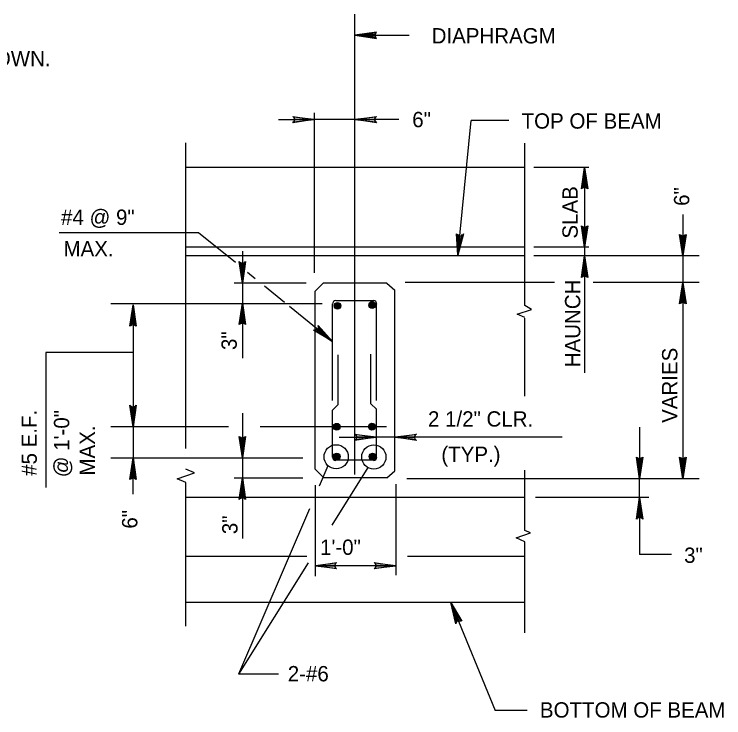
# Model space of a CAD drawing. Extents: x 638653 to 642302, y 298557 to 300414.
# Drawn here: x 640115.6 to 640254.5, y 299868.1 to 300005.9 of the extents above; entities that cross this region are included whole.
import ezdxf

# ---------------------------------------------------------------- set-up
doc = ezdxf.new("R2010")
doc.units = 0
doc.layers.add('1', color=7, linetype='Continuous')

msp = doc.modelspace()

# ---------------------------------------------------------------- linework, layer by layer
at = {"layer": '1'}
for p, q in [((640182.31, 299915.78), (640182.31, 300005.89)), ((640182.31, 300001.75), (640192.92, 300001.75)), ((640174.34, 299986.55), (640174.34, 299955.28)), ((640167.31, 299985.27), (640174.34, 299985.27)), ((640182.31, 299985.27), (640174.34, 299985.27)), ((640190.91, 299985.27), (640182.31, 299985.27)), ((640202.45, 299958.55), (640205.07, 299985.07)), ((640212.43, 299985.07), (640205.07, 299985.07)), ((640149.19, 299920.89), (640149.19, 299980.71)), ((640215.59, 299948.86), (640215.59, 299980.64)), ((640215.59, 299975.89), (640149.19, 299975.89)), ((640228.06, 299975.89), (640217.31, 299975.89)), ((640227.25, 299975.89), (640227.25, 299935.71)), ((640246.49, 299966.67), (640246.49, 299958.55)), ((640151.69, 299963.08), (640124.38, 299963.08)), ((640158.89, 299957.25), (640151.69, 299963.08)), ((640215.59, 299960.27), (640149.19, 299960.27)), ((640160.28, 299959.47), (640160.28, 299938.53)), ((640228.06, 299960.27), (640217.31, 299960.27)), ((640215.59, 299958.55), (640149.19, 299958.55)), ((640209.97, 299958.55), (640192.16, 299958.55)), ((640249.7, 299958.55), (640217.31, 299958.55)), ((640246.49, 299958.55), (640246.49, 299953.39)), ((640162.8, 299954.08), (640161.27, 299955.32)), ((640172.73, 299953.23), (640158.63, 299953.23)), ((640168.51, 299949.46), (640164.57, 299952.65)), ((640174.5, 299951.67), (640176.06, 299953.23)), ((640188.56, 299953.23), (640176.06, 299953.23)), ((640188.56, 299953.23), (640190.13, 299951.83)), ((640221.4, 299953.39), (640192.16, 299953.39)), ((640249.7, 299953.39), (640228.96, 299953.39)), ((640246.49, 299953.39), (640246.49, 299914.95)), ((640174.5, 299916.83), (640174.5, 299951.67)), ((640190.13, 299916.52), (640190.13, 299951.83)), ((640185.91, 299949.8), (640178.56, 299949.8)), ((640175.91, 299949.17), (640134.5, 299949.17)), ((640138.88, 299949.02), (640138.88, 299925.11)), ((640177.94, 299941.83), (640169.52, 299948.64)), ((640177.94, 299940.73), (640177.94, 299949.17)), ((640186.53, 299940.73), (640186.53, 299949.17)), ((640215.59, 299931.14), (640215.59, 299946.36)), ((640186.53, 299930.27), (640186.53, 299941.05)), ((640138.88, 299939.64), (640121.76, 299939.64)), ((640121.76, 299939.64), (640121.76, 299913.24)), ((640177.94, 299930.27), (640177.94, 299940.89)), ((640179.03, 299929.48), (640179.03, 299939.17)), ((640185.44, 299929.64), (640185.44, 299939.33)), ((640179.03, 299929.48), (640177.94, 299928.39)), ((640185.44, 299929.64), (640186.53, 299928.55)), ((640186.53, 299919.17), (640186.53, 299928.55)), ((640160.28, 299927.79), (640160.28, 299903.23)), ((640177.94, 299919.17), (640177.94, 299928.39)), ((640157.54, 299925.11), (640134.5, 299925.11)), ((640138.88, 299925.11), (640138.88, 299919.02)), ((640188.47, 299925.11), (640163.74, 299925.11)), ((640238.02, 299925.05), (640238.02, 299914.95)), ((640179.19, 299923.08), (640186.53, 299923.08)), ((640190.13, 299923.08), (640186.53, 299923.08)), ((640222.89, 299923.08), (640190.13, 299923.08)), ((640134.5, 299919.02), (640172.09, 299919.02)), ((640138.88, 299911.92), (640138.88, 299919.02)), ((640177.01, 299917.5), (640175.31, 299913.52)), ((640185.91, 299918.55), (640178.56, 299918.55)), ((640176.22, 299915.11), (640174.5, 299916.83)), ((640184.81, 299917.15), (640177.76, 299905.86)), ((640188.56, 299915.11), (640190.13, 299916.52)), ((640215.59, 299904.8), (640215.59, 299916.61)), ((640158.68, 299915.11), (640172.12, 299915.11)), ((640188.56, 299915.11), (640176.22, 299915.11)), ((640249.7, 299914.95), (640192.47, 299914.95)), ((640238.02, 299911.26), (640238.02, 299914.95)), ((640149.19, 299886.1), (640149.19, 299914.2)), ((640174.5, 299913.7), (640174.5, 299895.88)), ((640190.28, 299913.86), (640190.28, 299896.08)), ((640215.44, 299911.26), (640149.19, 299911.26)), ((640239.81, 299911.26), (640217.63, 299911.26)), ((640238.02, 299911.26), (640238.02, 299900.1)), ((640173.4, 299909.07), (640159.52, 299876.67)), ((640215.59, 299884.8), (640215.59, 299902.61)), ((640172.9, 299899.7), (640149.19, 299899.7)), ((640215.44, 299899.7), (640192.57, 299899.7)), ((640244.27, 299900.1), (640238.02, 299900.1)), ((640173.16, 299898.5), (640159.52, 299876.67)), ((640190.28, 299897.92), (640174.5, 299897.92)), ((640215.44, 299890.73), (640149.19, 299890.73)), ((640201.08, 299890.73), (640209.76, 299869.57)), ((640167.33, 299876.67), (640159.52, 299876.67)), ((640216.01, 299869.57), (640209.76, 299869.57))]:
    msp.add_line(p, q, dxfattribs=at)
for points in [[(640186.38, 300002.22), (640186.22, 300001.9), (640182.31, 300001.75), (640186.38, 300002.22), (640186.53, 300002.37), (640182.31, 300001.75), (640186.22, 300001.59), (640186.38, 300001.28), (640182.31, 300001.75), (640186.53, 300001.12), (640186.38, 300001.28)], [(640170.28, 299985.73), (640170.44, 299985.42), (640174.34, 299985.27), (640170.28, 299985.73), (640170.13, 299985.89), (640174.34, 299985.27), (640170.44, 299985.11), (640170.28, 299984.8), (640174.34, 299985.27), (640170.13, 299984.64), (640170.28, 299984.8)], [(640186.38, 299984.8), (640186.22, 299985.11), (640182.31, 299985.27), (640186.38, 299984.8), (640186.53, 299984.64), (640182.31, 299985.27), (640186.22, 299985.42), (640186.38, 299985.73), (640182.31, 299985.27), (640186.53, 299985.89), (640186.38, 299985.73)], [(640226.78, 299971.83), (640227.09, 299971.98), (640227.25, 299975.89), (640226.78, 299971.83), (640226.63, 299971.67), (640227.25, 299975.89), (640227.41, 299971.98), (640227.72, 299971.83), (640227.25, 299975.89), (640227.88, 299971.67), (640227.72, 299971.83)], [(640227.72, 299964.33), (640227.41, 299964.17), (640227.25, 299960.27), (640227.72, 299964.33), (640227.88, 299964.48), (640227.25, 299960.27), (640227.09, 299964.17), (640226.78, 299964.33), (640227.25, 299960.27), (640226.63, 299964.48), (640226.78, 299964.33)], [(640203.41, 299962.61), (640203.09, 299962.61), (640202.47, 299958.7), (640203.41, 299962.61), (640203.56, 299962.92), (640202.47, 299958.7), (640202.63, 299962.61), (640202.31, 299962.77), (640202.47, 299958.7), (640202.16, 299962.92), (640202.31, 299962.77)], [(640246.96, 299962.61), (640246.65, 299962.45), (640246.49, 299958.55), (640246.96, 299962.61), (640247.12, 299962.77), (640246.49, 299958.55), (640246.34, 299962.45), (640246.02, 299962.61), (640246.49, 299958.55), (640245.87, 299962.77), (640246.02, 299962.61)], [(640246.96, 299962.61), (640246.65, 299962.45), (640246.49, 299958.55), (640246.96, 299962.61), (640247.12, 299962.77), (640246.49, 299958.55), (640246.34, 299962.45), (640246.02, 299962.61), (640246.49, 299958.55), (640245.87, 299962.77), (640246.02, 299962.61)], [(640226.78, 299954.48), (640227.09, 299954.64), (640227.25, 299958.55), (640226.78, 299954.48), (640226.63, 299954.33), (640227.25, 299958.55), (640227.41, 299954.64), (640227.72, 299954.48), (640227.25, 299958.55), (640227.88, 299954.33), (640227.72, 299954.48)], [(640160.75, 299957.3), (640160.44, 299957.14), (640160.28, 299953.23), (640160.75, 299957.3), (640160.91, 299957.45), (640160.28, 299953.23), (640160.13, 299957.14), (640159.82, 299957.3), (640160.28, 299953.23), (640159.66, 299957.45), (640159.82, 299957.3)], [(640246.02, 299949.33), (640246.34, 299949.48), (640246.49, 299953.39), (640246.02, 299949.33), (640245.87, 299949.17), (640246.49, 299953.39), (640246.65, 299949.48), (640246.96, 299949.33), (640246.49, 299953.39), (640247.12, 299949.17), (640246.96, 299949.33)], [(640159.82, 299945.27), (640160.13, 299945.42), (640160.28, 299949.33), (640159.82, 299945.27), (640159.66, 299945.11), (640160.28, 299949.33), (640160.44, 299945.42), (640160.75, 299945.27), (640160.28, 299949.33), (640160.91, 299945.11), (640160.75, 299945.27)], [(640138.41, 299944.95), (640138.72, 299945.11), (640138.88, 299949.02), (640138.41, 299944.95), (640138.25, 299944.8), (640138.88, 299949.02), (640139.03, 299945.11), (640139.34, 299944.95), (640138.88, 299949.02), (640139.5, 299944.8), (640139.34, 299944.95)], [(640138.41, 299944.95), (640138.72, 299945.11), (640138.88, 299949.02), (640138.41, 299944.95), (640138.25, 299944.8), (640138.88, 299949.02), (640139.03, 299945.11), (640139.34, 299944.95), (640138.88, 299949.02), (640139.5, 299944.8), (640139.34, 299944.95)], [(640215.59, 299946.52), (640214.03, 299947.14), (640216.84, 299948.08), (640215.59, 299948.86)], [(640175.13, 299944.8), (640175.13, 299944.48), (640177.94, 299941.83), (640175.13, 299944.8), (640175.13, 299944.95), (640177.94, 299941.83), (640174.81, 299944.17), (640174.5, 299944.02), (640177.94, 299941.83), (640174.19, 299944.02), (640174.5, 299944.02)], [(640139.34, 299929.17), (640139.03, 299929.02), (640138.88, 299925.11), (640139.34, 299929.17), (640139.5, 299929.33), (640138.88, 299925.11), (640138.72, 299929.02), (640138.41, 299929.17), (640138.88, 299925.11), (640138.25, 299929.33), (640138.41, 299929.17)], [(640160.75, 299923.08), (640160.44, 299922.92), (640160.28, 299919.02), (640160.75, 299923.08), (640160.91, 299923.23), (640160.28, 299919.02), (640160.13, 299922.92), (640159.82, 299923.08), (640160.28, 299919.02), (640159.66, 299923.23), (640159.82, 299923.08)], [(640182.47, 299923.55), (640182.63, 299923.23), (640186.53, 299923.08), (640182.47, 299923.55), (640182.31, 299923.7), (640186.53, 299923.08), (640182.63, 299922.92), (640182.47, 299922.61), (640186.53, 299923.08), (640182.31, 299922.45), (640182.47, 299922.61)], [(640194.19, 299922.61), (640194.03, 299922.92), (640190.13, 299923.08), (640194.19, 299922.61), (640194.34, 299922.45), (640190.13, 299923.08), (640194.03, 299923.23), (640194.19, 299923.55), (640190.13, 299923.08), (640194.34, 299923.7), (640194.19, 299923.55)], [(640138.41, 299914.95), (640138.72, 299915.11), (640138.88, 299919.02), (640138.41, 299914.95), (640138.25, 299914.8), (640138.88, 299919.02), (640139.03, 299915.11), (640139.34, 299914.95), (640138.88, 299919.02), (640139.5, 299914.8), (640139.34, 299914.95)], [(640238.49, 299919.02), (640238.17, 299918.86), (640238.02, 299914.95), (640238.49, 299919.02), (640238.64, 299919.17), (640238.02, 299914.95), (640237.86, 299918.86), (640237.55, 299919.02), (640238.02, 299914.95), (640237.39, 299919.17), (640237.55, 299919.02)], [(640246.96, 299919.02), (640246.65, 299918.86), (640246.49, 299914.95), (640246.96, 299919.02), (640247.12, 299919.17), (640246.49, 299914.95), (640246.34, 299918.86), (640246.02, 299919.02), (640246.49, 299914.95), (640245.87, 299919.17), (640246.02, 299919.02)], [(640149.19, 299914.2), (640147.5, 299914.95), (640150.88, 299916.08), (640149.19, 299916.83)], [(640159.82, 299911.05), (640160.13, 299911.2), (640160.28, 299915.11), (640159.82, 299911.05), (640159.66, 299910.89), (640160.28, 299915.11), (640160.44, 299911.2), (640160.75, 299911.05), (640160.28, 299915.11), (640160.91, 299910.89), (640160.75, 299911.05)], [(640237.55, 299907.2), (640237.86, 299907.35), (640238.02, 299911.26), (640237.55, 299907.2), (640237.39, 299907.04), (640238.02, 299911.26), (640238.17, 299907.35), (640238.49, 299907.2), (640238.02, 299911.26), (640238.64, 299907.04), (640238.49, 299907.2)], [(640215.59, 299902.61), (640213.88, 299903.39), (640216.69, 299904.33), (640215.59, 299904.8)], [(640178.56, 299897.45), (640178.41, 299897.77), (640174.5, 299897.92), (640178.56, 299897.45), (640178.72, 299897.3), (640174.5, 299897.92), (640178.41, 299898.08), (640178.56, 299898.39), (640174.5, 299897.92), (640178.72, 299898.55), (640178.56, 299898.39)], [(640178.56, 299897.45), (640178.41, 299897.77), (640174.5, 299897.92), (640178.56, 299897.45), (640178.72, 299897.3), (640174.5, 299897.92), (640178.41, 299898.08), (640178.56, 299898.39), (640174.5, 299897.92), (640178.72, 299898.55), (640178.56, 299898.39)], [(640186.22, 299898.39), (640186.38, 299898.08), (640190.28, 299897.92), (640186.22, 299898.39), (640186.06, 299898.55), (640190.28, 299897.92), (640186.38, 299897.77), (640186.22, 299897.45), (640190.28, 299897.92), (640186.06, 299897.3), (640186.22, 299897.45)], [(640202.15, 299886.78), (640202.39, 299887.04), (640201.07, 299890.72), (640202.15, 299886.78), (640202.07, 299886.57), (640201.07, 299890.72), (640202.67, 299887.15), (640203.02, 299887.13), (640201.07, 299890.72), (640203.23, 299887.04), (640203.02, 299887.13)]]:
    msp.add_lwpolyline(points, dxfattribs=at)
for centre, radius in [((640178.88, 299948.8), 0.659), ((640178.88, 299948.8), 0.549), ((640185.68, 299948.94), 0.659), ((640185.68, 299948.94), 0.549), ((640185.68, 299948.94), 0.439), ((640185.68, 299948.94), 0.33), ((640178.88, 299948.8), 0.439), ((640178.88, 299948.8), 0.33), ((640178.88, 299948.8), 0.22), ((640178.88, 299948.8), 0.11), ((640185.68, 299948.94), 0.22), ((640185.68, 299948.94), 0.11), ((640178.73, 299925.12), 0.659), ((640178.73, 299925.12), 0.549), ((640185.64, 299925.14), 0.659), ((640185.64, 299925.14), 0.549), ((640178.73, 299925.12), 0.439), ((640178.73, 299925.12), 0.33), ((640178.73, 299925.12), 0.22), ((640178.73, 299925.12), 0.11), ((640185.64, 299925.14), 0.439), ((640185.64, 299925.14), 0.33), ((640185.64, 299925.14), 0.22), ((640185.64, 299925.14), 0.11), ((640178.63, 299919.24), 2.37), ((640186, 299919.2), 2.37), ((640178.73, 299919.31), 0.659), ((640178.73, 299919.31), 0.549), ((640178.73, 299919.31), 0.439), ((640178.73, 299919.31), 0.33), ((640178.73, 299919.31), 0.22), ((640178.73, 299919.31), 0.11), ((640185.77, 299919.3), 0.659), ((640185.77, 299919.3), 0.549), ((640185.77, 299919.3), 0.439), ((640185.77, 299919.3), 0.33), ((640185.77, 299919.3), 0.22), ((640185.77, 299919.3), 0.11)]:
    msp.add_circle(centre, radius, dxfattribs=at)
for centre, start, end in [((640178.58, 299949.14), 90, 180), ((640185.93, 299949.14), 0, 90), ((640178.58, 299919.18), 180, 270), ((640185.93, 299919.18), 270, 0)]:
    msp.add_arc(centre, 0.668, start, end, dxfattribs=at)

# ---------------------------------------------------------------- texts
for s, p in [('  DIAPHRAGM', (640195.09, 300000.16)), ('REINFORCEMENT NOT SHOWN.', (640060.55, 299995.71)), ('6"', (640193.52, 299983.76)), ('TOP OF BEAM', (640214.93, 299983.48)), ('#4 @ 9"', (640124.77, 299964.64)), ('MAX.', (640125.25, 299958.48)), ('2 1/2" CLR. ', (640196.6, 299925.15)), (' (TYP.)', (640198.1, 299918.23)), ('1\'-0"', (640175.47, 299900.04)), ('3"', (640246.74, 299898.47)), ('2-#6', (640169.15, 299875.28)), ('BOTTOM OF BEAM', (640218.51, 299868.19))]:
    msp.add_text(s, height=3, dxfattribs=at).set_placement(p)
for s, p in [('SLAB', (640225.91, 299961.96)), ('6"', (640247.75, 299968.36)), ('HAUNCH', (640226.42, 299936.77)), ('3"', (640159.17, 299940.15)), ('VARIES', (640245.42, 299925.88)), ('#5 E.F.', (640120.03, 299915.51)), ('@ 1\'-0"', (640126.38, 299915.23)), ('MAX.', (640131.42, 299915.57)), ('6"', (640139.71, 299905.18)), ('3"', (640159.32, 299904.09))]:
    msp.add_text(s, height=3, rotation=90, dxfattribs=at).set_placement(p)

doc.saveas('drawing.dxf')
